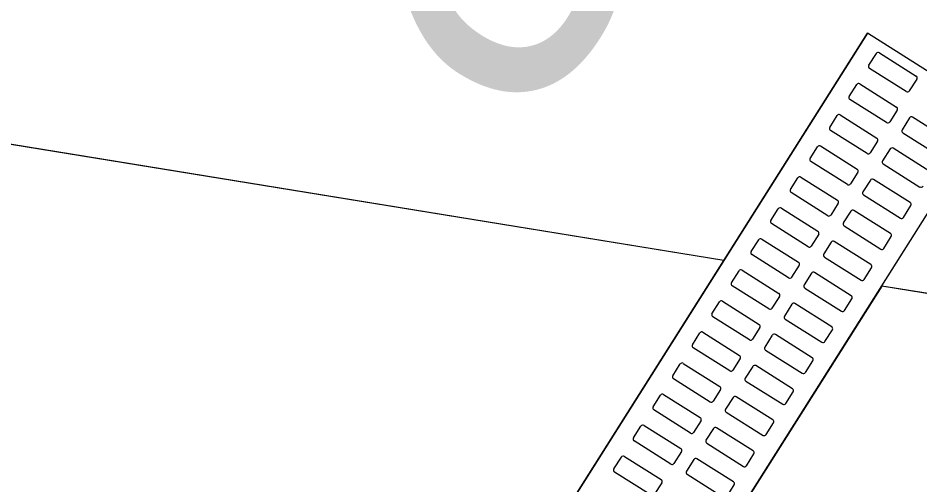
# Model space of a CAD drawing. Extents: x -746176 to -739709, y -1128407 to -1124482.
# Drawn here: x -743176.815 to -743175.59, y -1127095.81 to -1127095.175 of the extents above; entities that cross this region are included whole.
import ezdxf

# ---------------------------------------------------------------- set-up
doc = ezdxf.new("R2010")
doc.units = 0
for name, color, linetype in [('KOMUNIKACE_KRAJNICE', 7, 'Continuous'), ('ODVODNENI', 7, 'Continuous'), ('SRAFA_UPRAVA', 7, 'Continuous'), ('TRATIVOD', 7, 'Continuous')]:
    doc.layers.add(name, color=color, linetype=linetype)

msp = doc.modelspace()

# ---------------------------------------------------------------- linework, layer by layer
at = {"layer": 'KOMUNIKACE_KRAJNICE'}
for points in [[(-743175.8563, -1127095.5049), (-743181.1912, -1127094.6362)], [(-743174.7114, -1127095.6913), (-743175.6419, -1127095.5398)]]:
    msp.add_lwpolyline(points, dxfattribs=at)
at = {"layer": 'ODVODNENI'}
msp.add_line((-743176.1952, -1127096.0416), (-743175.6614, -1127095.196), dxfattribs=at)
msp.add_lwpolyline([(-743176.0261, -1127096.1484), (-743175.4922, -1127095.3028), (-743175.6614, -1127095.196), (-743176.1952, -1127096.0416)], close=True, dxfattribs=at)
for points in [[(-743175.6593, -1127095.2396), (-743175.6492, -1127095.2236)], [(-743175.6451, -1127095.2227), (-743175.5952, -1127095.2542)], [(-743175.6085, -1127095.2753), (-743175.6584, -1127095.2438)], [(-743175.5942, -1127095.2583), (-743175.6044, -1127095.2743)], [(-743175.686, -1127095.2819), (-743175.6759, -1127095.2658)], [(-743175.6717, -1127095.2649), (-743175.6218, -1127095.2964)], [(-743175.6352, -1127095.3175), (-743175.6851, -1127095.286)], [(-743175.7126, -1127095.3241), (-743175.7025, -1127095.308)], [(-743175.6984, -1127095.3071), (-743175.6485, -1127095.3386)], [(-743175.6209, -1127095.3005), (-743175.631, -1127095.3166)], [(-743175.55, -1127095.3418), (-743175.5999, -1127095.3103)], [(-743175.604, -1127095.3112), (-743175.6141, -1127095.3272)], [(-743175.6618, -1127095.3597), (-743175.7117, -1127095.3282)], [(-743175.6132, -1127095.3314), (-743175.5633, -1127095.3629)], [(-743175.6476, -1127095.3427), (-743175.6577, -1127095.3588)], [(-743175.7393, -1127095.3663), (-743175.7292, -1127095.3503)], [(-743175.725, -1127095.3493), (-743175.6751, -1127095.3808)], [(-743175.6306, -1127095.3534), (-743175.6408, -1127095.3695)], [(-743175.5766, -1127095.384), (-743175.6265, -1127095.3525)], [(-743175.6885, -1127095.4019), (-743175.7384, -1127095.3704)], [(-743175.6398, -1127095.3736), (-743175.5899, -1127095.4051)], [(-743175.766, -1127095.4085), (-743175.7558, -1127095.3925)], [(-743175.7517, -1127095.3915), (-743175.7018, -1127095.423)], [(-743175.6742, -1127095.385), (-743175.6843, -1127095.401)], [(-743175.6573, -1127095.3956), (-743175.6674, -1127095.4117)], [(-743175.6033, -1127095.4262), (-743175.6532, -1127095.3947)], [(-743175.7151, -1127095.4442), (-743175.765, -1127095.4127)], [(-743175.6665, -1127095.4158), (-743175.6166, -1127095.4473)], [(-743175.7009, -1127095.4272), (-743175.711, -1127095.4432)], [(-743175.6125, -1127095.4464), (-743175.6023, -1127095.4303)], [(-743175.7926, -1127095.4507), (-743175.7825, -1127095.4347)], [(-743175.7783, -1127095.4338), (-743175.7285, -1127095.4653)], [(-743175.684, -1127095.4379), (-743175.6941, -1127095.4539)], [(-743175.6299, -1127095.4684), (-743175.6798, -1127095.4369)], [(-743175.7418, -1127095.4864), (-743175.7917, -1127095.4549)], [(-743175.7275, -1127095.4694), (-743175.7376, -1127095.4854)], [(-743175.6931, -1127095.458), (-743175.6433, -1127095.4895)], [(-743175.8193, -1127095.493), (-743175.8091, -1127095.4769)], [(-743175.805, -1127095.476), (-743175.7551, -1127095.5075)], [(-743175.7106, -1127095.4801), (-743175.7207, -1127095.4961)], [(-743175.6566, -1127095.5106), (-743175.7065, -1127095.4791)], [(-743175.6391, -1127095.4886), (-743175.629, -1127095.4726)], [(-743175.7684, -1127095.5286), (-743175.8183, -1127095.4971)], [(-743175.7198, -1127095.5003), (-743175.6699, -1127095.5317)], [(-743175.8317, -1127095.5182), (-743175.7818, -1127095.5497)], [(-743175.7542, -1127095.5116), (-743175.7643, -1127095.5277)], [(-743175.6658, -1127095.5308), (-743175.6556, -1127095.5148)], [(-743175.8459, -1127095.5352), (-743175.8358, -1127095.5191)], [(-743175.7373, -1127095.5223), (-743175.7474, -1127095.5383)], [(-743175.6832, -1127095.5529), (-743175.7331, -1127095.5214)], [(-743175.7951, -1127095.5708), (-743175.845, -1127095.5393)], [(-743175.7464, -1127095.5425), (-743175.6966, -1127095.574)], [(-743175.7808, -1127095.5538), (-743175.791, -1127095.5699)], [(-743175.8726, -1127095.5774), (-743175.8624, -1127095.5614)], [(-743175.8583, -1127095.5604), (-743175.8084, -1127095.5919)], [(-743175.7639, -1127095.5645), (-743175.774, -1127095.5806)], [(-743175.7099, -1127095.5951), (-743175.7598, -1127095.5636)], [(-743175.6924, -1127095.573), (-743175.6823, -1127095.557)], [(-743175.8217, -1127095.613), (-743175.8716, -1127095.5815)], [(-743175.7731, -1127095.5847), (-743175.7232, -1127095.6162)], [(-743175.8992, -1127095.6196), (-743175.8891, -1127095.6036)], [(-743175.885, -1127095.6027), (-743175.8351, -1127095.6341)], [(-743175.8075, -1127095.5961), (-743175.8176, -1127095.6121)], [(-743175.7191, -1127095.6153), (-743175.709, -1127095.5992)], [(-743175.7906, -1127095.6067), (-743175.8007, -1127095.6228)], [(-743175.7365, -1127095.6373), (-743175.7864, -1127095.6058)], [(-743175.8484, -1127095.6553), (-743175.8983, -1127095.6238)], [(-743175.7998, -1127095.6269), (-743175.7499, -1127095.6584)], [(-743175.8341, -1127095.6383), (-743175.8443, -1127095.6543)], [(-743175.9259, -1127095.6618), (-743175.9158, -1127095.6458)], [(-743175.9116, -1127095.6449), (-743175.8617, -1127095.6764)], [(-743175.8172, -1127095.649), (-743175.8273, -1127095.665)], [(-743175.7632, -1127095.6795), (-743175.8131, -1127095.648)], [(-743175.7457, -1127095.6575), (-743175.7356, -1127095.6414)], [(-743175.8751, -1127095.6975), (-743175.9249, -1127095.666)], [(-743175.8264, -1127095.6691), (-743175.7765, -1127095.7006)], [(-743175.9525, -1127095.7041), (-743175.9424, -1127095.688)], [(-743175.9383, -1127095.6871), (-743175.8884, -1127095.7186)], [(-743175.8608, -1127095.6805), (-743175.8709, -1127095.6965)], [(-743175.7898, -1127095.7217), (-743175.8397, -1127095.6903)], [(-743175.7724, -1127095.6997), (-743175.7623, -1127095.6837)], [(-743175.8439, -1127095.6912), (-743175.854, -1127095.7072)], [(-743175.9017, -1127095.7397), (-743175.9516, -1127095.7082)], [(-743175.8531, -1127095.7114), (-743175.8032, -1127095.7429)], [(-743175.8874, -1127095.7227), (-743175.8976, -1127095.7388)], [(-743175.799, -1127095.7419), (-743175.7889, -1127095.7259)], [(-743175.9792, -1127095.7463), (-743175.9691, -1127095.7303)], [(-743175.9649, -1127095.7293), (-743175.915, -1127095.7608)], [(-743175.8705, -1127095.7334), (-743175.8807, -1127095.7494)], [(-743175.8165, -1127095.764), (-743175.8664, -1127095.7325)], [(-743175.9284, -1127095.7819), (-743175.9782, -1127095.7504)], [(-743175.8797, -1127095.7536), (-743175.8298, -1127095.7851)], [(-743176.0058, -1127095.7885), (-743175.9957, -1127095.7725)], [(-743175.9916, -1127095.7715), (-743175.9417, -1127095.803)], [(-743175.9141, -1127095.765), (-743175.9242, -1127095.781)], [(-743175.8972, -1127095.7756), (-743175.9073, -1127095.7917)], [(-743175.8432, -1127095.8062), (-743175.893, -1127095.7747)], [(-743175.8257, -1127095.7841), (-743175.8156, -1127095.7681)], [(-743175.955, -1127095.8241), (-743176.0049, -1127095.7927)], [(-743175.9064, -1127095.7958), (-743175.8565, -1127095.8273)], [(-743175.9407, -1127095.8072), (-743175.9509, -1127095.8232)], [(-743175.8523, -1127095.8264), (-743175.8422, -1127095.8103)]]:
    msp.add_lwpolyline(points, dxfattribs=at)
for centre, start, end in [((-743175.6467, -1127095.2252), 57.7363, 147.7363), ((-743175.6568, -1127095.2412), 147.7363, 237.7363), ((-743175.5968, -1127095.2567), 327.7363, 57.7363), ((-743175.6733, -1127095.2674), 57.7363, 147.7363), ((-743175.6835, -1127095.2835), 147.7363, 237.7363), ((-743175.6069, -1127095.2727), 237.7363, 327.7363), ((-743175.6234, -1127095.2989), 327.7363, 57.7363), ((-743175.7, -1127095.3096), 57.7363, 147.7363), ((-743175.6015, -1127095.3128), 57.7363, 147.7363), ((-743175.6336, -1127095.315), 237.7363, 327.7363), ((-743175.7101, -1127095.3257), 147.7363, 237.7363), ((-743175.6116, -1127095.3288), 147.7363, 237.7363), ((-743175.6501, -1127095.3411), 327.7363, 57.7363), ((-743175.7266, -1127095.3519), 57.7363, 147.7363), ((-743175.6602, -1127095.3572), 237.7363, 327.7363), ((-743175.6281, -1127095.355), 57.7363, 147.7363), ((-743175.7368, -1127095.3679), 147.7363, 237.7363), ((-743175.6382, -1127095.3711), 147.7363, 237.7363), ((-743175.6767, -1127095.3834), 327.7363, 57.7363), ((-743175.7533, -1127095.3941), 57.7363, 147.7363), ((-743175.6548, -1127095.3972), 57.7363, 147.7363), ((-743175.7634, -1127095.4101), 147.7363, 237.7363), ((-743175.6869, -1127095.3994), 237.7363, 327.7363), ((-743175.5883, -1127095.4025), 237.7363, 327.7363), ((-743175.6649, -1127095.4133), 147.7363, 237.7363), ((-743175.7034, -1127095.4256), 327.7363, 57.7363), ((-743175.6049, -1127095.4287), 327.7363, 57.7363), ((-743175.7799, -1127095.4363), 57.7363, 147.7363), ((-743175.7135, -1127095.4416), 237.7363, 327.7363), ((-743175.6814, -1127095.4395), 57.7363, 147.7363), ((-743175.7901, -1127095.4523), 147.7363, 237.7363), ((-743175.6915, -1127095.4555), 147.7363, 237.7363), ((-743175.615, -1127095.4448), 237.7363, 327.7363), ((-743175.7301, -1127095.4678), 327.7363, 57.7363), ((-743175.6315, -1127095.471), 327.7363, 57.7363), ((-743175.8066, -1127095.4785), 57.7363, 147.7363), ((-743175.7081, -1127095.4817), 57.7363, 147.7363), ((-743175.8167, -1127095.4946), 147.7363, 237.7363), ((-743175.7402, -1127095.4838), 237.7363, 327.7363), ((-743175.6416, -1127095.487), 237.7363, 327.7363), ((-743175.7182, -1127095.4977), 147.7363, 237.7363), ((-743175.8333, -1127095.5207), 57.7363, 147.7363), ((-743175.7567, -1127095.51), 327.7363, 57.7363), ((-743175.6582, -1127095.5132), 327.7363, 57.7363), ((-743175.7668, -1127095.5261), 237.7363, 327.7363), ((-743175.7347, -1127095.5239), 57.7363, 147.7363), ((-743175.6683, -1127095.5292), 237.7363, 327.7363), ((-743175.8434, -1127095.5368), 147.7363, 237.7363), ((-743175.7448, -1127095.5399), 147.7363, 237.7363), ((-743175.7834, -1127095.5522), 327.7363, 57.7363), ((-743175.6848, -1127095.5554), 327.7363, 57.7363), ((-743175.8599, -1127095.563), 57.7363, 147.7363), ((-743175.7614, -1127095.5661), 57.7363, 147.7363), ((-743175.87, -1127095.579), 147.7363, 237.7363), ((-743175.7935, -1127095.5683), 237.7363, 327.7363), ((-743175.695, -1127095.5714), 237.7363, 327.7363), ((-743175.81, -1127095.5945), 327.7363, 57.7363), ((-743175.7715, -1127095.5822), 147.7363, 237.7363), ((-743175.8866, -1127095.6052), 57.7363, 147.7363), ((-743175.7115, -1127095.5976), 327.7363, 57.7363), ((-743175.8201, -1127095.6105), 237.7363, 327.7363), ((-743175.788, -1127095.6083), 57.7363, 147.7363), ((-743175.7216, -1127095.6137), 237.7363, 327.7363), ((-743175.8967, -1127095.6212), 147.7363, 237.7363), ((-743175.7982, -1127095.6244), 147.7363, 237.7363), ((-743175.8367, -1127095.6367), 327.7363, 57.7363), ((-743175.7381, -1127095.6398), 327.7363, 57.7363), ((-743175.9132, -1127095.6474), 57.7363, 147.7363), ((-743175.8147, -1127095.6506), 57.7363, 147.7363), ((-743175.9233, -1127095.6634), 147.7363, 237.7363), ((-743175.8468, -1127095.6527), 237.7363, 327.7363), ((-743175.8248, -1127095.6666), 147.7363, 237.7363), ((-743175.7483, -1127095.6559), 237.7363, 327.7363), ((-743175.8633, -1127095.6789), 327.7363, 57.7363), ((-743175.9399, -1127095.6896), 57.7363, 147.7363), ((-743175.8413, -1127095.6928), 57.7363, 147.7363), ((-743175.7648, -1127095.6821), 327.7363, 57.7363), ((-743175.8734, -1127095.6949), 237.7363, 327.7363), ((-743175.7749, -1127095.6981), 237.7363, 327.7363), ((-743175.95, -1127095.7057), 147.7363, 237.7363), ((-743175.8515, -1127095.7088), 147.7363, 237.7363), ((-743175.89, -1127095.7211), 327.7363, 57.7363), ((-743175.7914, -1127095.7243), 327.7363, 57.7363), ((-743175.9665, -1127095.7319), 57.7363, 147.7363), ((-743175.9001, -1127095.7372), 237.7363, 327.7363), ((-743175.868, -1127095.735), 57.7363, 147.7363), ((-743175.9766, -1127095.7479), 147.7363, 237.7363), ((-743175.8781, -1127095.751), 147.7363, 237.7363), ((-743175.8016, -1127095.7403), 237.7363, 327.7363), ((-743175.9166, -1127095.7634), 327.7363, 57.7363), ((-743175.9932, -1127095.7741), 57.7363, 147.7363), ((-743175.8946, -1127095.7772), 57.7363, 147.7363), ((-743175.8181, -1127095.7665), 327.7363, 57.7363), ((-743175.9268, -1127095.7794), 237.7363, 327.7363), ((-743175.8282, -1127095.7825), 237.7363, 327.7363), ((-743176.0033, -1127095.7901), 147.7363, 237.7363), ((-743175.9048, -1127095.7933), 147.7363, 237.7363), ((-743175.9433, -1127095.8056), 327.7363, 57.7363), ((-743175.8448, -1127095.8087), 327.7363, 57.7363)]:
    msp.add_arc(centre, 0.003, start, end, dxfattribs=at)
at = {"layer": 'SRAFA_UPRAVA'}
for p, q in [((-743175.8563, -1127095.5049), (-743181.1912, -1127094.6362)), ((-743177.0163, -1127097.3423), (-743175.8563, -1127095.5049)), ((-743175.6419, -1127095.5398), (-743176.8018, -1127097.3773)), ((-743174.7114, -1127095.6913), (-743175.6419, -1127095.5398))]:
    msp.add_line(p, q, dxfattribs=at)

# ---------------------------------------------------------------- texts
at = {"layer": 'TRATIVOD'}
msp.add_text('Š2', height=0.5, rotation=238, dxfattribs=at).set_placement((-743176.1186, -1127094.3956))

doc.saveas('drawing.dxf')
